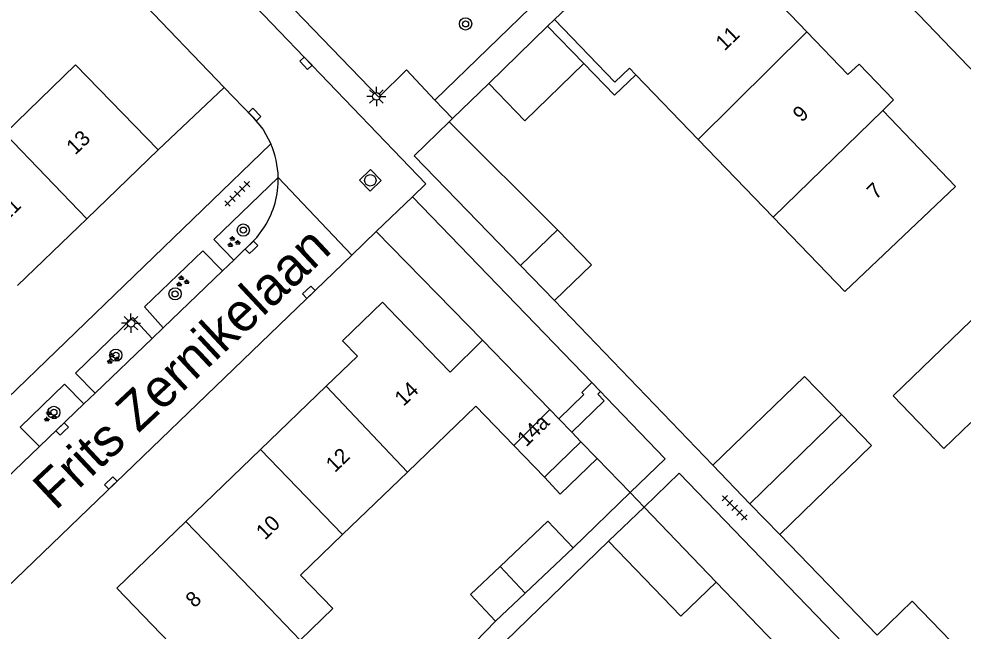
# Model space of a CAD drawing. Extents: x 137999 to 141000, y 397500 to 400501.
# Drawn here: x 138710.3 to 138772.2, y 399473.5 to 399513.6 of the extents above; entities that cross this region are included whole.
import ezdxf

# ---------------------------------------------------------------- set-up
doc = ezdxf.new("R2010")
doc.units = 0
for name, color, linetype in [('gg-afsc-erfafscheiding', 7, 'Continuous'), ('gg-afsc-muur', 7, 'Continuous'), ('gg-anno-huisnummerreeks BGT', 7, 'Continuous'), ('gg-anno-openbare ruimte label', 7, 'Continuous'), ('gg-bbg-bijgebouw', 7, 'Continuous'), ('gg-bbg-gedigitaliseerde bebouwing', 7, 'Continuous'), ('gg-bbg-gedigitaliseerde bijgebouw', 7, 'Continuous'), ('gg-bbg-hoofdgebouw', 7, 'Continuous'), ('gg-bbg-luifel en loopbrug', 7, 'Continuous'), ('gg-bbg-tussenscheiding', 7, 'Continuous'), ('gg-knt-verharding', 7, 'Continuous'), ('gg-knt-verharding nz', 7, 'Continuous'), ('gt-grn-weggrens', 7, 'Continuous'), ('gt-symb-boom', 7, 'Continuous'), ('gt-symb-groenvak', 7, 'Continuous'), ('gt-symb-kolk', 7, 'Continuous'), ('gt-symb-lichtmast', 7, 'Continuous'), ('gt-symb-rioolschacht', 7, 'Continuous'), ('gt-symb-tegel verharding', 7, 'Continuous')]:
    doc.layers.add(name, color=color, linetype=linetype)

# ---------------------------------------------------------------- blocks, each defined once
blk = doc.blocks.new('gt0-TEG1')
at = {"layer": 'gt-symb-tegel verharding'}
for p, q in [((-1.125, 0), (1.125, 0)), ((-0.9, -0.25), (-0.9, 0.25)), ((-0.45, -0.25), (-0.45, 0.25)), ((0, -0.25), (0, 0.25)), ((0.45, -0.25), (0.45, 0.25)), ((0.9, -0.25), (0.9, 0.25))]:
    blk.add_line(p, q, dxfattribs=at)
blk = doc.blocks.new('gt0-KOLK')
at = {"layer": 'gt-symb-kolk'}
blk.add_lwpolyline([(0, 0), (0.375, 0), (0.375, 0.4), (-0.375, 0.4), (-0.375, 0), (0, 0)], dxfattribs=at)
blk = doc.blocks.new('gt0-GRVAK')
at = {"layer": 'gt-symb-groenvak'}
for p, q in [((-0.11, 0.189), (-0.228, 0.24)), ((-0.182, 0.153), (0.088, 0.153)), ((-0.091, 0.211), (-0.156, 0.322)), ((-0.047, 0.214), (-0.047, 0.393)), ((-0.004, 0.211), (0.061, 0.322)), ((0.015, 0.189), (0.133, 0.24)), ((0.262, -0.052), (0.197, 0.059)), ((0.305, -0.049), (0.305, 0.13)), ((0.349, -0.052), (0.414, 0.059)), ((-0.245, -0.228), (-0.363, -0.177)), ((-0.318, -0.264), (-0.047, -0.264)), ((-0.226, -0.206), (-0.291, -0.095)), ((-0.183, -0.203), (-0.183, -0.024)), ((-0.139, -0.206), (-0.074, -0.095)), ((-0.12, -0.228), (-0.002, -0.177)), ((0.243, -0.074), (0.125, -0.023)), ((0.17, -0.11), (0.441, -0.11)), ((0.368, -0.074), (0.486, -0.023))]:
    blk.add_line(p, q, dxfattribs=at)
blk = doc.blocks.new('gt0-BOOM')
at = {"layer": 'gt-symb-boom'}
for radius in [0.4, 0.2]:
    blk.add_circle((0, 0), radius, dxfattribs=at)
blk = doc.blocks.new('gt0-RS')
at = {"layer": 'gt-symb-rioolschacht'}
blk.add_lwpolyline([(-0.5, -0.5), (0.5, -0.5), (0.5, 0.5), (-0.5, 0.5)], close=True, dxfattribs=at)
blk.add_circle((0, 0), 0.375, dxfattribs=at)
blk = doc.blocks.new('gt0-LMAST')
at = {"layer": 'gt-symb-lichtmast'}
for p, q in [((-0.005, 0.246), (-0.005, 0.621)), ((-0.182, 0.173), (-0.447, 0.438)), ((0.172, 0.173), (0.437, 0.438)), ((-0.255, -0.004), (-0.63, -0.004)), ((-0.182, -0.181), (-0.447, -0.446)), ((-0.005, -0.254), (-0.005, -0.629)), ((0.437, -0.446), (0.172, -0.181)), ((0.245, -0.004), (0.62, -0.004))]:
    blk.add_line(p, q, dxfattribs=at)
blk.add_circle((-0.005, -0.004), 0.25, dxfattribs=at)

msp = doc.modelspace()

# ---------------------------------------------------------------- linework, layer by layer
at = {"layer": 'gg-afsc-erfafscheiding'}
for p, q in [((138709.798, 399523.672), (138723.791, 399509.131)), ((138723.791, 399509.131), (138719.47, 399505.04)), ((138733.743, 399499.694), (138740.7, 399492.59)), ((138748.193, 399484.849), (138750.357, 399482.606)), ((138746.622, 399479.001), (138750.357, 399482.606)), ((138739.431, 399470.209), (138748.95, 399479.44)), ((138756, 399476.75), (138776.594, 399455.39)), ((138741.546, 399474.196), (138739.184, 399471.767))]:
    msp.add_line(p, q, dxfattribs=at)
at = {"layer": 'gg-afsc-muur'}
for p, q in [((138738.737, 399507.096), (138741.1, 399509.387)), ((138738.504, 399506.87), (138738.737, 399507.096))]:
    msp.add_line(p, q, dxfattribs=at)
at = {"layer": 'gg-bbg-bijgebouw'}
for p, q in [((138743.173, 399497.472), (138745.402, 399495.173)), ((138745.402, 399495.173), (138747.825, 399497.522)), ((138755.77, 399484.4), (138758.205, 399481.881)), ((138748.95, 399479.44), (138751.27, 399481.66)), ((138751.27, 399481.66), (138756, 399476.75)), ((138758.205, 399481.881), (138760.15, 399479.87)), ((138756, 399476.75), (138753.68, 399474.52))]:
    msp.add_line(p, q, dxfattribs=at)
for points in [[(138738.504, 399506.87), (138736.214, 399504.65), (138743.173, 399497.472)], [(138766.53, 399473.28), (138768.83, 399475.5), (138771.33, 399472.91), (138769.02, 399470.69)]]:
    msp.add_lwpolyline(points, dxfattribs=at)
at = {"layer": 'gg-bbg-gedigitaliseerde bebouwing'}
for p, q in [((138714.05, 399510.61), (138709.415, 399506.104)), ((138744.743, 399483.619), (138742.744, 399485.693)), ((138735.778, 399483.954), (138731.527, 399479.856)), ((138744.91, 399483.78), (138744.743, 399483.619))]:
    msp.add_line(p, q, dxfattribs=at)
for points in [[(138774.587, 399495.703), (138767.571, 399488.932), (138770.892, 399485.491), (138772.662, 399487.199), (138776.787, 399482.925)], [(138742.744, 399485.693), (138740.258, 399488.273), (138735.778, 399483.954)], [(138731.527, 399479.856), (138728.781, 399477.209), (138730.895, 399475.015), (138728.764, 399472.961)]]:
    msp.add_lwpolyline(points, dxfattribs=at)
at = {"layer": 'gg-bbg-gedigitaliseerde bijgebouw'}
for p, q in [((138738.504, 399506.87), (138745.605, 399499.814)), ((138747.825, 399497.522), (138745.605, 399499.814)), ((138743.485, 399476.031), (138746.622, 399479.001)), ((138748.95, 399479.44), (138753.68, 399474.52)), ((138741.546, 399474.196), (138743.485, 399476.031))]:
    msp.add_line(p, q, dxfattribs=at)
for points in [[(138755.77, 399484.4), (138761.771, 399490.217), (138764.194, 399487.711)], [(138764.194, 399487.711), (138766.151, 399485.687), (138760.15, 399479.87)], [(138741.842, 399477.766), (138744.98, 399480.736), (138746.622, 399479.001)], [(138741.842, 399477.766), (138739.904, 399475.931), (138741.546, 399474.196)]]:
    msp.add_lwpolyline(points, dxfattribs=at)
at = {"layer": 'gg-bbg-hoofdgebouw'}
for p, q in [((138757.2, 399517.67), (138761.928, 399512.77)), ((138745.415, 399513.57), (138748.783, 399516.85)), ((138714.05, 399510.61), (138719.47, 399505.04)), ((138750.729, 399509.956), (138754.819, 399505.712)), ((138766.9, 399507.61), (138771.65, 399502.651)), ((138754.819, 399505.712), (138759.72, 399500.628)), ((138719.47, 399505.04), (138714.786, 399500.528)), ((138745.102, 399488.044), (138740.7, 399492.59)), ((138732.5, 399491.543), (138730.459, 399489.576)), ((138726.16, 399485.431), (138730.459, 399489.576)), ((138745.695, 399487.433), (138745.102, 399488.044)), ((138746.537, 399486.563), (138745.695, 399487.433)), ((138747.14, 399485.94), (138746.537, 399486.563)), ((138744.91, 399483.78), (138747.14, 399485.94)), ((138721.279, 399480.726), (138726.16, 399485.431))]:
    msp.add_line(p, q, dxfattribs=at)
for points in [[(138750.729, 399509.956), (138750.312, 399510.388), (138749.349, 399509.459), (138745.415, 399513.57)], [(138761.928, 399512.77), (138764.62, 399509.98), (138765.35, 399510.65), (138767.6, 399508.32), (138766.9, 399507.61)], [(138759.72, 399500.628), (138764.406, 399495.767), (138771.65, 399502.651)], [(138710.243, 399496.153), (138714.237, 399500), (138714.786, 399500.528)], [(138735.11, 399494.06), (138734.143, 399495.069), (138731.534, 399492.545), (138732.5, 399491.543)], [(138740.7, 399492.59), (138738.57, 399490.5), (138735.11, 399494.06)], [(138718.185, 399470.8), (138720.22, 399472.76), (138716.75, 399476.36), (138721.279, 399480.726)]]:
    msp.add_lwpolyline(points, dxfattribs=at)
at = {"layer": 'gg-bbg-luifel en loopbrug'}
for p, q in [((138744.956, 399513.126), (138745.415, 399513.57)), ((138741.1, 399509.387), (138744.956, 399513.126)), ((138744.956, 399513.126), (138747.326, 399510.682)), ((138747.14, 399485.94), (138748.193, 399484.849))]:
    msp.add_line(p, q, dxfattribs=at)
for points in [[(138741.1, 399509.387), (138743.47, 399506.943), (138747.326, 399510.682)], [(138747.326, 399510.682), (138749.334, 399508.611), (138750.729, 399509.956)], [(138744.743, 399483.619), (138745.782, 399482.513), (138748.193, 399484.849)]]:
    msp.add_lwpolyline(points, dxfattribs=at)
at = {"layer": 'gg-bbg-tussenscheiding'}
for p, q in [((138754.819, 399505.712), (138761.928, 399512.77)), ((138766.9, 399507.61), (138759.72, 399500.628)), ((138709.415, 399506.104), (138714.786, 399500.528)), ((138745.605, 399499.814), (138743.173, 399497.472)), ((138730.459, 399489.576), (138735.778, 399483.954)), ((138745.102, 399488.044), (138742.744, 399485.693)), ((138764.194, 399487.711), (138758.205, 399481.881)), ((138731.527, 399479.856), (138726.16, 399485.431)), ((138743.485, 399476.031), (138741.842, 399477.766))]:
    msp.add_line(p, q, dxfattribs=at)
msp.add_lwpolyline([(138721.279, 399480.726), (138726.759, 399475.041), (138728.764, 399472.961)], dxfattribs=at)
at = {"layer": 'gg-knt-verharding'}
for p, q in [((138757.9, 399525.7), (138801.94, 399479.85)), ((138753.253, 399523.468), (138737.57, 399508.3)), ((138682.06, 399462.27), (138726.841, 399505.426)), ((138736.103, 399501.967), (138733.743, 399499.694)), ((138747.851, 399489.803), (138736.103, 399501.967)), ((138732.142, 399498.153), (138733.743, 399499.694)), ((138690.397, 399457.961), (138732.142, 399498.153)), ((138724.406, 399497.823), (138723.669, 399497.116)), ((138723.669, 399497.116), (138719.795, 399493.399)), ((138745.402, 399495.173), (138755.77, 399484.4)), ((138719.795, 399493.399), (138719.06, 399492.694)), ((138719.06, 399492.694), (138715.338, 399489.123)), ((138715.338, 399489.123), (138714.599, 399488.414)), ((138748.792, 399488.828), (138748.416, 399489.218)), ((138752.657, 399484.826), (138748.792, 399488.828)), ((138714.599, 399488.414), (138711.682, 399485.615)), ((138711.682, 399485.615), (138707.323, 399481.432)), ((138750.357, 399482.606), (138752.657, 399484.826)), ((138753.57, 399483.88), (138751.27, 399481.66)), ((138753.57, 399483.88), (138778.917, 399457.632)), ((138760.15, 399479.87), (138766.53, 399473.28))]:
    msp.add_line(p, q, dxfattribs=at)
for points in [[(138687.576, 399554.231), (138736.99, 399502.82), (138736.103, 399501.967)], [(138737.57, 399508.3), (138735.72, 399510.27), (138733.9, 399508.48), (138717.33, 399525.677)], [(138723.791, 399509.131), (138725.642, 399507.208), (138726.324, 399506.372), (138726.841, 399505.426)], [(138727.319, 399503.24), (138723.112, 399499.163), (138724.406, 399497.823)], [(138724.406, 399497.823), (138725.922, 399499.309), (138726.428, 399500)], [(138719.795, 399493.399), (138718.568, 399494.766), (138722.375, 399498.426), (138723.669, 399497.116)], [(138715.338, 399489.123), (138714.059, 399490.421), (138717.806, 399494.06), (138719.06, 399492.694)], [(138711.682, 399485.615), (138710.42, 399486.884), (138713.319, 399489.714), (138714.599, 399488.414)], [(138745.695, 399487.433), (138747.326, 399489.018), (138747.187, 399489.161), (138747.851, 399489.803)], [(138746.537, 399486.563), (138748.658, 399488.617), (138748.24, 399489.048), (138748.416, 399489.218)]]:
    msp.add_lwpolyline(points, dxfattribs=at)
for centre, radius, start, end in [((138721.496, 399503.112), 5.825, 1.25973, 23.40906), ((138721.465, 399503.107), 5.855, 327.94842, 1.29908)]:
    msp.add_arc(centre, radius, start, end, dxfattribs=at)
at = {"layer": 'gg-knt-verharding nz'}
msp.add_line((138747.851, 399489.803), (138748.416, 399489.218), dxfattribs=at)
at = {"layer": 'gt-grn-weggrens'}
for p, q in [((138738.737, 399507.096), (138737.57, 399508.3)), ((138732.142, 399498.153), (138727.319, 399503.24)), ((138750.357, 399482.606), (138751.27, 399481.66))]:
    msp.add_line(p, q, dxfattribs=at)

# ---------------------------------------------------------------- block references
at = {"layer": 'gt-symb-boom'}
for p in [(138739.587, 399513.283), (138725.034, 399499.788), (138720.567, 399495.613), (138716.692, 399491.601), (138712.633, 399487.859)]:
    msp.add_blockref('gt0-BOOM', p, dxfattribs=at)
at = {"layer": 'gt-symb-groenvak'}
for p in [(138724.376, 399499), (138721.029, 399496.425), (138716.481, 399491.36), (138712.361, 399487.583)]:
    msp.add_blockref('gt0-GRVAK', p, dxfattribs=at)
at = {"layer": 'gt-symb-kolk'}
for p, rotation in [((138728.988, 399510.567), -46.13442163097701), ((138725.637, 399507.215), -46.13442163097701), ((138725.714, 399498.518), 43.784571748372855), ((138729.468, 399495.578), 43.78457174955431), ((138713.31, 399486.624), 43.78457174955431), ((138716.498, 399483.091), 43.78457174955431)]:
    msp.add_blockref('gt0-KOLK', p, dxfattribs=dict(at, rotation=rotation))
at = {"layer": 'gt-symb-lichtmast'}
for p in [(138733.753, 399508.538), (138717.684, 399493.698)]:
    msp.add_blockref('gt0-LMAST', p, dxfattribs=at)
at = {"layer": 'gt-symb-rioolschacht', "rotation": -46.13442163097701}
msp.add_blockref('gt0-RS', (138733.348, 399503.043), dxfattribs=at)
at = {"layer": 'gt-symb-tegel verharding'}
for p, rotation in [((138724.642, 399502.162), 44.999999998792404), ((138757.2, 399481.611), 135.0000000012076)]:
    msp.add_blockref('gt0-TEG1', p, dxfattribs=dict(at, rotation=rotation))

# ---------------------------------------------------------------- texts
at = {"layer": 'gg-anno-huisnummerreeks BGT'}
for s, rotation, p in [('11', 43.9, (138756.537, 399511.476)), ('9', 43.9, (138761.589, 399506.801)), ('13', 43.9, (138714.031, 399504.661)), ('7', 43.8, (138766.439, 399501.747)), ('11', 43.9, (138709.494, 399500.291)), ('14', 43.9, (138735.522, 399488.208)), ('14a', 44.1, (138743.55, 399485.55)), ('12', 43.9, (138731.024, 399483.871)), ('10', 43.9, (138726.453, 399479.464)), ('8', 43.9, (138721.841, 399475.019))]:
    msp.add_text(s, height=1, rotation=rotation, dxfattribs=at).set_placement(p)
at = {"layer": 'gg-anno-openbare ruimte label'}
msp.add_text('Frits Zernikelaan', height=2.5, rotation=43.1, dxfattribs=at).set_placement((138712.74, 399481.389))

doc.saveas('drawing.dxf')
